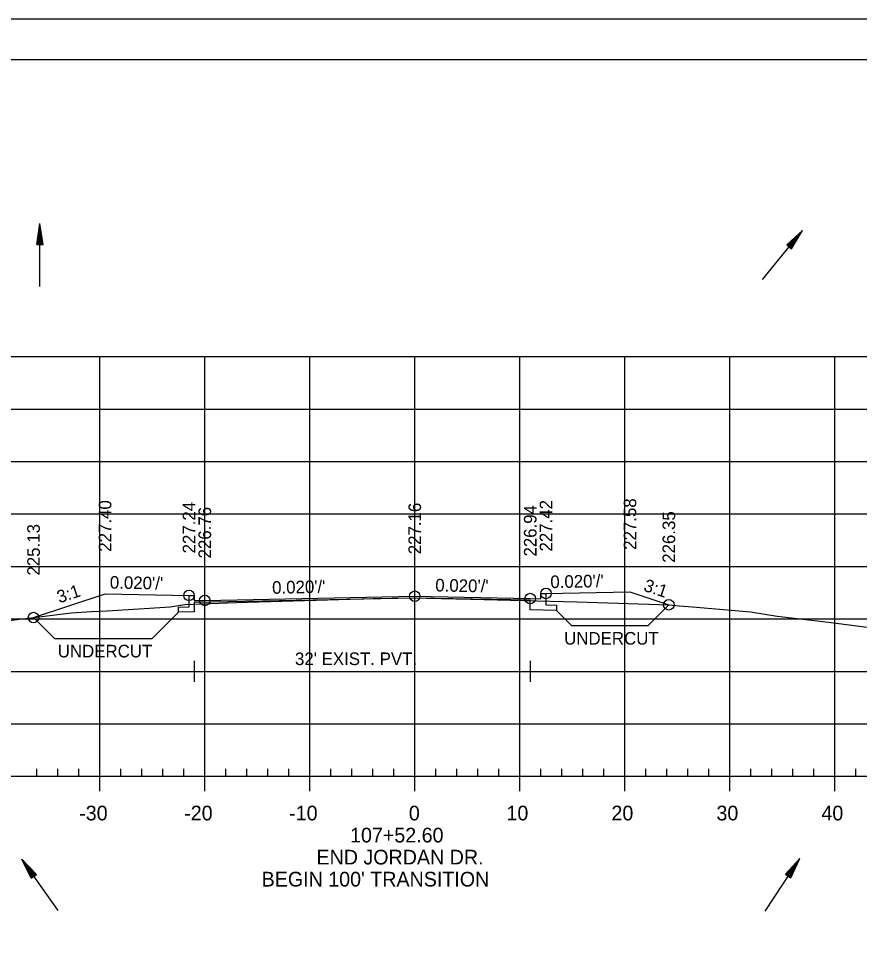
# Model space of a CAD drawing. Extents: x 1386544 to 1388153, y 379785 to 390999.
# Drawn here: x 1387894.3 to 1387974.3, y 380856.1 to 380945.5 of the extents above; entities that cross this region are included whole.
import ezdxf

# ---------------------------------------------------------------- set-up
doc = ezdxf.new("R2010")
doc.units = 0
for name, color, linetype in [('R_Alt Surface', 7, 'Continuous'), ('R_Axis', 7, 'Continuous'), ('R_Axis Annot', 7, 'Continuous'), ('R_Border', 7, 'Continuous'), ('R_Dimension', 7, 'Continuous'), ('R_Exist Surface', 7, 'Continuous'), ('R_Fin Surface', 7, 'Continuous'), ('R_Fin Surface Annot', 7, 'Continuous'), ('R_Grid', 7, 'Continuous'), ('R_No Plot', 7, 'Continuous'), ('R_Water', 7, 'Continuous')]:
    doc.layers.add(name, color=color, linetype=linetype)

msp = doc.modelspace()

# ---------------------------------------------------------------- linework, layer by layer
at = {"layer": 'R_Alt Surface'}
for points in [[(1387944.472, 380890.706), (1387944.472, 380889.613), (1387945.472, 380889.593), (1387945.472, 380889.093), (1387942.972, 380889.143), (1387942.973, 380889.139), (1387942.972, 380890.056), (1387931.972, 380890.276), (1387910.972, 380889.856), (1387910.972, 380888.943), (1387910.972, 380888.943), (1387909.472, 380888.913), (1387909.472, 380889.413), (1387910.472, 380889.433), (1387910.472, 380890.526)], [(1387910.972, 380884.285), (1387910.972, 380882.285)], [(1387942.972, 380884.285), (1387942.972, 380882.285)], [(1387910.972, 380883.285), (1387942.972, 380883.285)]]:
    msp.add_lwpolyline(points, dxfattribs=at)
at = {"layer": 'R_Axis'}
for p, q in [((1387786.972, 380873.285), (1388076.972, 380873.285)), ((1387895.972, 380873.285), (1387895.972, 380873.985)), ((1387897.972, 380873.285), (1387897.972, 380873.985)), ((1387899.972, 380873.285), (1387899.972, 380873.985)), ((1387901.972, 380871.885), (1387901.972, 380873.285)), ((1387903.972, 380873.285), (1387903.972, 380873.985)), ((1387905.972, 380873.285), (1387905.972, 380873.985)), ((1387907.972, 380873.285), (1387907.972, 380873.985)), ((1387909.972, 380873.285), (1387909.972, 380873.985)), ((1387911.972, 380871.885), (1387911.972, 380873.285)), ((1387913.972, 380873.285), (1387913.972, 380873.985)), ((1387915.972, 380873.285), (1387915.972, 380873.985)), ((1387917.972, 380873.285), (1387917.972, 380873.985)), ((1387919.972, 380873.285), (1387919.972, 380873.985)), ((1387921.972, 380871.885), (1387921.972, 380873.285)), ((1387923.972, 380873.285), (1387923.972, 380873.985)), ((1387925.972, 380873.285), (1387925.972, 380873.985)), ((1387927.972, 380873.285), (1387927.972, 380873.985)), ((1387929.972, 380873.285), (1387929.972, 380873.985)), ((1387931.972, 380871.885), (1387931.972, 380873.285)), ((1387933.972, 380873.285), (1387933.972, 380873.985)), ((1387935.972, 380873.285), (1387935.972, 380873.985)), ((1387937.972, 380873.285), (1387937.972, 380873.985)), ((1387939.972, 380873.285), (1387939.972, 380873.985)), ((1387941.972, 380871.885), (1387941.972, 380873.285)), ((1387943.972, 380873.285), (1387943.972, 380873.985)), ((1387945.972, 380873.285), (1387945.972, 380873.985)), ((1387947.972, 380873.285), (1387947.972, 380873.985)), ((1387949.972, 380873.285), (1387949.972, 380873.985)), ((1387951.972, 380871.885), (1387951.972, 380873.285)), ((1387953.972, 380873.285), (1387953.972, 380873.985)), ((1387955.972, 380873.285), (1387955.972, 380873.985)), ((1387957.972, 380873.285), (1387957.972, 380873.985)), ((1387959.972, 380873.285), (1387959.972, 380873.985)), ((1387961.972, 380871.885), (1387961.972, 380873.285)), ((1387963.972, 380873.285), (1387963.972, 380873.985)), ((1387965.972, 380873.285), (1387965.972, 380873.985)), ((1387967.972, 380873.285), (1387967.972, 380873.985)), ((1387969.972, 380873.285), (1387969.972, 380873.985)), ((1387971.972, 380871.885), (1387971.972, 380873.285)), ((1387973.972, 380873.285), (1387973.972, 380873.985))]:
    msp.add_line(p, q, dxfattribs=at)
at = {"layer": 'R_Border'}
for p, q in [((1387773.972, 380941.579), (1388090.152, 380941.579)), ((1387926.492, 380941.319), (1387926.492, 380941.319)), ((1387926.492, 380941.319), (1387926.492, 380941.319))]:
    msp.add_line(p, q, dxfattribs=at)
at = {"layer": 'R_Dimension'}
for p, q in [((1387956.175, 380889.632), (1387954.175, 380887.632)), ((1387895.659, 380888.415), (1387897.659, 380886.415)), ((1387909.472, 380888.913), (1387906.974, 380886.415)), ((1387945.472, 380889.093), (1387946.933, 380887.632))]:
    msp.add_line(p, q, dxfattribs=at)
for points in [[(1387954.175, 380887.632), (1387946.933, 380887.632)], [(1387897.659, 380886.415), (1387906.974, 380886.415)]]:
    msp.add_lwpolyline(points, dxfattribs=at)
at = {"layer": 'R_Exist Surface'}
msp.add_lwpolyline([(1387891.705, 380887.941), (1387895.946, 380888.45), (1387899.232, 380888.858), (1387901.185, 380889.002), (1387902.671, 380889.066), (1387908.184, 380889.39), (1387908.689, 380889.437), (1387910.084, 380889.666), (1387914.975, 380889.845), (1387927.999, 380890.236), (1387931.643, 380890.286), (1387937.319, 380890.179), (1387947.409, 380889.911), (1387956.236, 380889.63), (1387956.525, 380889.606), (1387957.15, 380889.538), (1387958.425, 380889.429), (1387963.966, 380888.96), (1387966.497, 380888.559), (1387971.385, 380887.965), (1387978.016, 380887.116)], dxfattribs=at)
at = {"layer": 'R_Fin Surface'}
msp.add_lwpolyline([(1387895.659, 380888.415), (1387902.472, 380890.686), (1387910.472, 380890.526), (1387910.972, 380890.526), (1387910.973, 380890.026), (1387911.972, 380890.046), (1387931.972, 380890.446), (1387942.972, 380890.226), (1387943.971, 380890.206), (1387943.972, 380890.706), (1387944.472, 380890.706), (1387952.472, 380890.866), (1387956.175, 380889.632)], dxfattribs=at)
at = {"layer": 'R_Grid'}
for p, q in [((1387786.972, 380913.285), (1388076.972, 380913.285)), ((1387901.972, 380873.285), (1387901.972, 380913.285)), ((1387911.972, 380873.285), (1387911.972, 380913.285)), ((1387921.972, 380873.285), (1387921.972, 380913.285)), ((1387931.972, 380873.285), (1387931.972, 380913.285)), ((1387941.972, 380873.285), (1387941.972, 380913.285)), ((1387951.972, 380873.285), (1387951.972, 380913.285)), ((1387961.972, 380873.285), (1387961.972, 380913.285)), ((1387971.972, 380873.285), (1387971.972, 380913.285)), ((1387786.972, 380908.285), (1388076.972, 380908.285)), ((1387786.972, 380903.285), (1388076.972, 380903.285)), ((1387786.972, 380898.285), (1388076.972, 380898.285)), ((1387786.972, 380893.285), (1388076.972, 380893.285)), ((1387786.972, 380888.285), (1388076.972, 380888.285)), ((1387786.972, 380883.285), (1388076.972, 380883.285)), ((1387786.972, 380878.285), (1388076.972, 380878.285)), ((1387786.972, 380873.285), (1388076.972, 380873.285))]:
    msp.add_line(p, q, dxfattribs=at)
at = {"layer": 'R_No Plot'}
msp.add_line((1387761.571, 380945.473), (1388094.904, 380945.473), dxfattribs=at)
for points in [[(1387761.564, 380945.473), (1388094.904, 380945.473), (1388094.904, 380732.136), (1387761.564, 380732.136)], [(1388007.892, 380941.579), (1388027.512, 380941.579), (1388027.512, 380931.699), (1388043.624, 380931.699), (1388066.823, 380931.699), (1388066.823, 380907.366), (1388090.152, 380907.366), (1388090.152, 380736.119), (1387773.972, 380736.119), (1387773.972, 380941.579)]]:
    msp.add_lwpolyline(points, close=True, dxfattribs=at)
for centre in [(1387944.472, 380890.706), (1387910.472, 380890.526), (1387911.972, 380890.046), (1387931.972, 380890.446), (1387942.972, 380890.226), (1387956.175, 380889.632), (1387895.659, 380888.415)]:
    msp.add_circle(centre, 0.5, dxfattribs=at)
at = {"layer": 'R_Water'}
for p, q in [((1387895.972, 380923.952), (1387896.272, 380925.952)), ((1387895.972, 380923.952), (1387896.272, 380925.952)), ((1387896.272, 380919.952), (1387896.272, 380925.952)), ((1387896.572, 380923.952), (1387896.272, 380925.952)), ((1387896.572, 380923.952), (1387896.272, 380925.952)), ((1387896.022, 380923.952), (1387896.272, 380925.618)), ((1387896.022, 380923.952), (1387896.272, 380925.618)), ((1387896.073, 380923.952), (1387896.272, 380925.274)), ((1387896.073, 380923.952), (1387896.272, 380925.274)), ((1387896.522, 380923.952), (1387896.272, 380925.618)), ((1387896.522, 380923.952), (1387896.272, 380925.618)), ((1387896.471, 380923.952), (1387896.272, 380925.274)), ((1387896.471, 380923.952), (1387896.272, 380925.274)), ((1387965.112, 380920.623), (1387968.893, 380925.281)), ((1387967.4, 380923.917), (1387968.893, 380925.281)), ((1387967.4, 380923.917), (1387968.893, 380925.281)), ((1387967.866, 380923.539), (1387968.893, 380925.281)), ((1387967.866, 380923.539), (1387968.893, 380925.281)), ((1387896.123, 380923.952), (1387896.272, 380924.941)), ((1387896.123, 380923.952), (1387896.272, 380924.941)), ((1387896.175, 380923.952), (1387896.272, 380924.602)), ((1387896.175, 380923.952), (1387896.272, 380924.602)), ((1387896.225, 380923.952), (1387896.272, 380924.268)), ((1387896.225, 380923.952), (1387896.272, 380924.268)), ((1387896.421, 380923.952), (1387896.272, 380924.941)), ((1387896.421, 380923.952), (1387896.272, 380924.941)), ((1387896.37, 380923.952), (1387896.272, 380924.602)), ((1387896.37, 380923.952), (1387896.272, 380924.602)), ((1387896.319, 380923.952), (1387896.272, 380924.268)), ((1387896.319, 380923.952), (1387896.272, 380924.268)), ((1387967.439, 380923.886), (1387968.683, 380925.022)), ((1387967.439, 380923.886), (1387968.683, 380925.022)), ((1387967.478, 380923.854), (1387968.466, 380924.754)), ((1387967.478, 380923.854), (1387968.466, 380924.754)), ((1387967.517, 380923.822), (1387968.256, 380924.496)), ((1387967.517, 380923.822), (1387968.256, 380924.496)), ((1387967.558, 380923.789), (1387968.043, 380924.233)), ((1387967.558, 380923.789), (1387968.043, 380924.233)), ((1387967.709, 380923.666), (1387968.043, 380924.233)), ((1387967.709, 380923.666), (1387968.043, 380924.233)), ((1387967.749, 380923.634), (1387968.256, 380924.496)), ((1387967.749, 380923.634), (1387968.256, 380924.496)), ((1387967.787, 380923.603), (1387968.466, 380924.754)), ((1387967.787, 380923.603), (1387968.466, 380924.754)), ((1387967.827, 380923.571), (1387968.683, 380925.022)), ((1387967.827, 380923.571), (1387968.683, 380925.022)), ((1387895.972, 380923.952), (1387896.572, 380923.952)), ((1387895.972, 380923.952), (1387896.572, 380923.952)), ((1387967.4, 380923.917), (1387967.866, 380923.539)), ((1387967.4, 380923.917), (1387967.866, 380923.539)), ((1387967.596, 380923.758), (1387967.832, 380923.973)), ((1387967.596, 380923.758), (1387967.832, 380923.973)), ((1387967.669, 380923.699), (1387967.832, 380923.973)), ((1387967.669, 380923.699), (1387967.832, 380923.973)), ((1387898.01, 380860.506), (1387894.535, 380865.397)), ((1387895.449, 380863.593), (1387894.535, 380865.397)), ((1387895.938, 380863.941), (1387894.535, 380865.397)), ((1387895.449, 380863.593), (1387894.535, 380865.397)), ((1387895.938, 380863.941), (1387894.535, 380865.397)), ((1387965.363, 380860.44), (1387968.642, 380865.464)), ((1387967.298, 380863.953), (1387968.642, 380865.464)), ((1387967.298, 380863.953), (1387968.642, 380865.464)), ((1387967.34, 380863.926), (1387968.46, 380865.184)), ((1387967.34, 380863.926), (1387968.46, 380865.184)), ((1387967.759, 380863.653), (1387968.46, 380865.184)), ((1387967.759, 380863.653), (1387968.46, 380865.184)), ((1387967.8, 380863.625), (1387968.642, 380865.464)), ((1387967.8, 380863.625), (1387968.642, 380865.464)), ((1387895.489, 380863.622), (1387894.728, 380865.125)), ((1387895.897, 380863.912), (1387894.728, 380865.125)), ((1387895.489, 380863.622), (1387894.728, 380865.125)), ((1387895.897, 380863.912), (1387894.728, 380865.125)), ((1387895.855, 380863.882), (1387894.927, 380864.845)), ((1387895.531, 380863.652), (1387894.927, 380864.845)), ((1387895.855, 380863.882), (1387894.927, 380864.845)), ((1387895.531, 380863.652), (1387894.927, 380864.845)), ((1387895.572, 380863.681), (1387895.12, 380864.573)), ((1387895.815, 380863.853), (1387895.12, 380864.573)), ((1387895.572, 380863.681), (1387895.12, 380864.573)), ((1387895.815, 380863.853), (1387895.12, 380864.573)), ((1387895.773, 380863.824), (1387895.317, 380864.297)), ((1387895.614, 380863.711), (1387895.317, 380864.297)), ((1387895.773, 380863.824), (1387895.317, 380864.297)), ((1387895.614, 380863.711), (1387895.317, 380864.297)), ((1387967.383, 380863.898), (1387968.272, 380864.896)), ((1387967.383, 380863.898), (1387968.272, 380864.896)), ((1387967.424, 380863.871), (1387968.09, 380864.617)), ((1387967.424, 380863.871), (1387968.09, 380864.617)), ((1387967.468, 380863.842), (1387967.904, 380864.333)), ((1387967.468, 380863.842), (1387967.904, 380864.333)), ((1387967.631, 380863.736), (1387967.904, 380864.333)), ((1387967.631, 380863.736), (1387967.904, 380864.333)), ((1387967.674, 380863.708), (1387968.09, 380864.617)), ((1387967.674, 380863.708), (1387968.09, 380864.617)), ((1387967.716, 380863.68), (1387968.272, 380864.896)), ((1387967.716, 380863.68), (1387968.272, 380864.896)), ((1387895.449, 380863.593), (1387895.938, 380863.941)), ((1387895.449, 380863.593), (1387895.938, 380863.941)), ((1387895.731, 380863.794), (1387895.51, 380864.025)), ((1387895.655, 380863.74), (1387895.51, 380864.025)), ((1387895.731, 380863.794), (1387895.51, 380864.025)), ((1387895.655, 380863.74), (1387895.51, 380864.025)), ((1387967.298, 380863.953), (1387967.8, 380863.625)), ((1387967.298, 380863.953), (1387967.8, 380863.625)), ((1387967.51, 380863.815), (1387967.722, 380864.054)), ((1387967.51, 380863.815), (1387967.722, 380864.054)), ((1387967.589, 380863.763), (1387967.722, 380864.054)), ((1387967.589, 380863.763), (1387967.722, 380864.054))]:
    msp.add_line(p, q, dxfattribs=at)

# ---------------------------------------------------------------- texts
at = {"layer": 'R_Axis Annot'}
for s, p in [('-30', (1387900.01, 380869.085)), ('-20', (1387910.01, 380869.085)), ('-10', (1387920.01, 380869.085)), ('0', (1387931.41, 380869.085)), ('10', (1387940.71, 380869.085)), ('20', (1387950.71, 380869.085)), ('30', (1387960.71, 380869.085)), ('40', (1387970.71, 380869.085)), ('107+52.60', (1387925.81, 380866.985)), ('END JORDAN DR.', (1387922.612, 380864.885)), ("BEGIN 100' TRANSITION", (1387917.388, 380862.785))]:
    msp.add_text(s, height=1.4, dxfattribs=at).set_placement(p)
at = {"layer": 'R_Dimension'}
for p in [(1387946.203, 380885.832), (1387897.966, 380884.615)]:
    msp.add_text('UNDERCUT', height=1.2, dxfattribs=at).set_placement(p)
at = {"layer": 'R_Fin Surface Annot'}
for s, rotation, p in [('227.40', 90, (1387903.072, 380894.686)), ('227.24', 90, (1387911.072, 380894.526)), ('227.16', 90, (1387932.572, 380894.446)), ('227.42', 90, (1387945.072, 380894.706)), ('227.58', 90, (1387953.072, 380894.866)), ('226.76', 90, (1387912.572, 380894.046)), ('226.94', 90, (1387943.572, 380894.226)), ('226.35', 90, (1387956.775, 380893.632)), ('225.13', 90, (1387896.259, 380892.415)), ("0.020'/'", 358.85424, (1387902.92, 380891.177)), ("0.020'/'", 1.14576, (1387918.4, 380890.675)), ("0.020'/'", 358.85424, (1387933.92, 380890.907)), ("0.020'/'", 1.14576, (1387944.9, 380891.215)), ('3:1', 341.56507, (1387953.693, 380890.986)), ('3:1', 18.43493, (1387898.118, 380889.762))]:
    msp.add_text(s, height=1.2, rotation=rotation, dxfattribs=at).set_placement(p)
at = {"layer": 'R_No Plot'}
for p in [(1387902.429, 380890.636), (1387952.429, 380890.816)]:
    msp.add_text('+', height=0.1, dxfattribs=at).set_placement(p)
at = {"layer": 'R_Water'}
msp.add_text("32' EXIST. PVT.", height=1.2, dxfattribs=at).set_placement((1387920.564, 380883.885))

doc.saveas('drawing.dxf')
